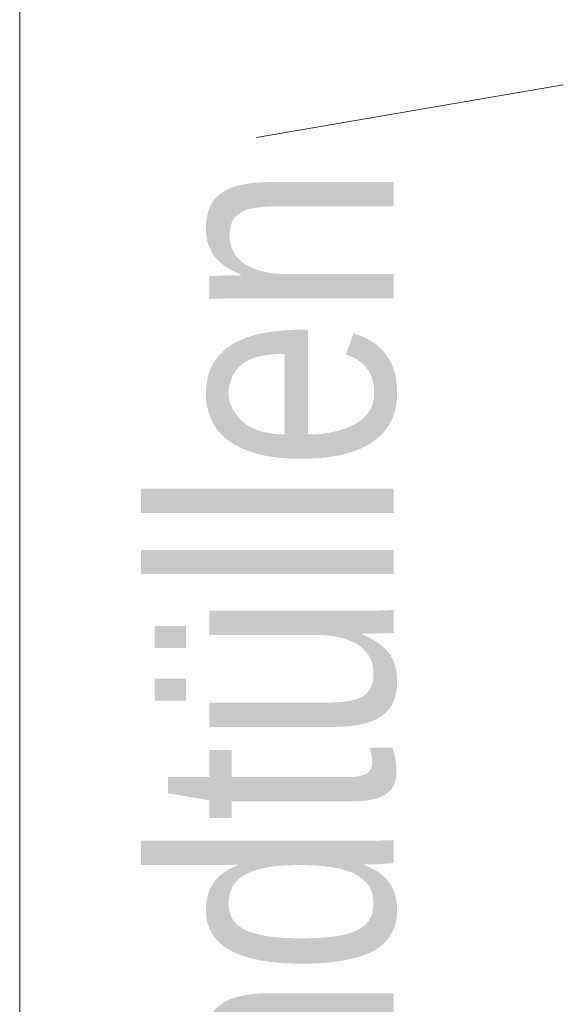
# Model space of a CAD drawing. Extents: x -620 to 300, y 62 to 1162.
# Tile 284 of 322: x 169.61 to 172.78, y 960.26 to 966. Entities that reach past the tile are written whole.
import ezdxf
from ezdxf.lldxf.tags import DXFTag

# ---------------------------------------------------------------- set-up
doc = ezdxf.new("R2010")
doc.units = 0
doc.layers.get('0').update_dxf_attribs({"lineweight": 13})
doc.layers.add('E_Detail_Beschriftung', color=7, linetype='Continuous', lineweight=13, true_color=0x009900)
doc.layers.add('E_Detail_Linie_Text_Bem', color=7, linetype='Continuous', lineweight=13)
doc.styles.get("Standard").update_dxf_attribs({"font": 'ARIALN.TTF'})
tags = doc.linetypes.add('fein_strichliert-A06G94UT8I', pattern=[4, 1, -2, 1]).pattern_tags.tags
tags[8:9] = [DXFTag(74, 4), DXFTag(75, 0), DXFTag(340, '0'), DXFTag(46, 0.0), DXFTag(50, 0.0), DXFTag(44, 0.0), DXFTag(45, 0.0)]
tags[6:7] = [DXFTag(74, 4), DXFTag(75, 0), DXFTag(340, '0'), DXFTag(46, 0.0), DXFTag(50, 0.0), DXFTag(44, 0.0), DXFTag(45, 0.0)]
tags[4:5] = [DXFTag(74, 4), DXFTag(75, 0), DXFTag(340, '0'), DXFTag(46, 0.0), DXFTag(50, 0.0), DXFTag(44, 0.0), DXFTag(45, 0.0)]

# ---------------------------------------------------------------- blocks, each defined once
blk = doc.blocks.new('Referenz-A06G94UU8I')
at = {"layer": 'E_Detail_Linie_Text_Bem', "linetype": 'fein_strichliert-A06G94UT8I', "ltscale": 0.65}
blk.add_line((169.6131, 925.8192), (169.6131, 978.6985), dxfattribs=at)
at = {"layer": 'E_Detail_Linie_Text_Bem', "color": 0, "linetype": 'Continuous', "ltscale": 0.13}
blk.add_line((170.993, 965.3149), (172.7829, 965.6219), dxfattribs=at)
at = {"layer": 'E_Detail_Beschriftung', "linetype": 'Continuous', "ltscale": 0.13, "insert": (170.3942, 958.4722), "char_height": 1.4, "attachment_point": 1, "rotation": 90}
blk.add_mtext('{\\fArial Narrow;Endtüllen}', dxfattribs=at)

msp = doc.modelspace()

# ---------------------------------------------------------------- block references
at = {"color": 8, "lineweight": 25, "ltscale": 0.25, "true_color": 0x808080}
msp.add_blockref('Referenz-A06G94UU8I', (0, 0), dxfattribs=at)

doc.saveas('drawing.dxf')
